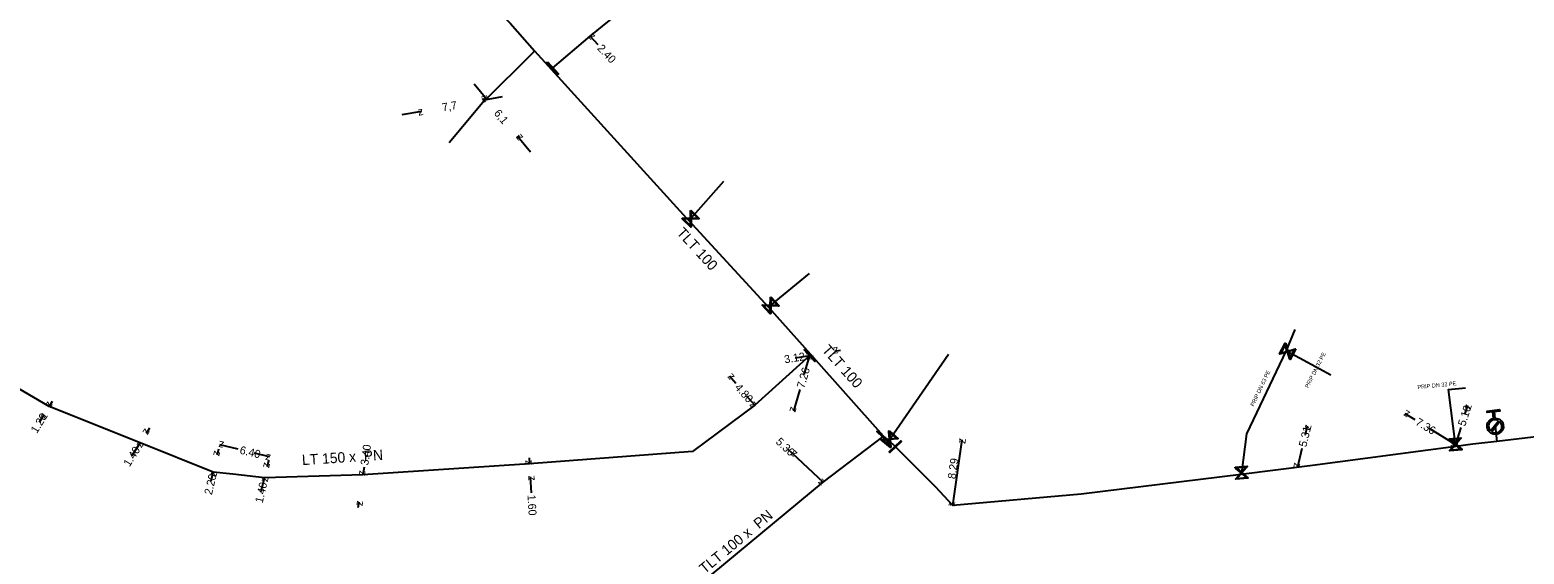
# Model space of a CAD drawing. Extents: x -643544 to -637295, y -1119190 to -1111715.
# Drawn here: x -642336.4 to -642149.7, y -1115194.6 to -1115129.1 of the extents above; entities that cross this region are included whole.
import ezdxf

# ---------------------------------------------------------------- set-up
doc = ezdxf.new("R2010")
doc.units = 0
for name, color, linetype in [('Default', 7, 'Continuous'), ('VP Hydrant', 7, 'Continuous'), ('VP Kótování', 7, 'Continuous'), ('VP Popis přípojky', 7, 'Continuous'), ('VP Přípojka', 7, 'Continuous'), ('VP Řad', 7, 'Continuous'), ('VP Řad - popis', 7, 'Continuous'), ('VP Šoupě', 7, 'Continuous')]:
    doc.layers.add(name, color=color, linetype=linetype)

msp = doc.modelspace()

# ---------------------------------------------------------------- linework, layer by layer
at = {"layer": 'Default'}
for points in [[(-642153.35, -1115177.6), (-642152.99, -1115177.59), (-642152.7, -1115177.81), (-642152.37, -1115178.07), (-642152.32, -1115178.48), (-642152.27, -1115178.89), (-642152.53, -1115179.22), (-642152.78, -1115179.54), (-642153.19, -1115179.59), (-642153.6, -1115179.64), (-642153.93, -1115179.39), (-642154.26, -1115179.14), (-642154.31, -1115178.73), (-642154.36, -1115178.31), (-642154.11, -1115177.99), (-642153.88, -1115177.7), (-642153.53, -1115177.62)], [(-642152.89, -1115177.91), (-642153.13, -1115177.76), (-642153.42, -1115177.79), (-642153.75, -1115177.83), (-642153.96, -1115178.1), (-642154.17, -1115178.36), (-642154.12, -1115178.7), (-642154.09, -1115178.99), (-642153.89, -1115179.18)], [(-642153.74, -1115179.3), (-642153.5, -1115179.44), (-642153.22, -1115179.41), (-642152.88, -1115179.36), (-642152.68, -1115179.1), (-642152.47, -1115178.83), (-642152.51, -1115178.5), (-642152.55, -1115178.21), (-642152.75, -1115178.02)]]:
    msp.add_open_spline(points, degree=3, dxfattribs=at)
at = {"layer": 'VP Hydrant'}
for points in [[(-642153.53, -1115177.62), (-642153.63, -1115176.81), (-642154.31, -1115176.89), (-642154.34, -1115176.71), (-642152.79, -1115176.52), (-642152.76, -1115176.7), (-642153.45, -1115176.79), (-642153.35, -1115177.6)], [(-642153.89, -1115179.18), (-642152.89, -1115177.91)], [(-642152.75, -1115178.02), (-642153.74, -1115179.3)]]:
    msp.add_lwpolyline(points, dxfattribs=at)
at = {"layer": 'VP Kótování'}
for points in [[(-642265.39, -1115130.94), (-642266.41, -1115129.86)], [(-642280.9, -1115135.82), (-642279.3, -1115137.74)], [(-642279.89, -1115137.67), (-642279.89, -1115137.66)], [(-642277.39, -1115137.47), (-642279.85, -1115137.91)], [(-642279.42, -1115137.84), (-642279.11, -1115137.58)], [(-642289.9, -1115139.67), (-642287.43, -1115139.24)], [(-642287.48, -1115139), (-642287.48, -1115138.99)], [(-642275.53, -1115142.54), (-642275.23, -1115142.29)], [(-642273.83, -1115144.37), (-642275.42, -1115142.45)], [(-642235.13, -1115169.14), (-642235.87, -1115169.26)], [(-642240.78, -1115170.04), (-642238.95, -1115169.75)], [(-642239.65, -1115172.15), (-642238.95, -1115169.75)], [(-642248.19, -1115173.28), (-642249, -1115172.35)], [(-642246.89, -1115174.77), (-642245.84, -1115175.97)], [(-642240.2, -1115174.03), (-642240.99, -1115176.72)], [(-642333.6, -1115175.49), (-642333.99, -1115176.13)], [(-642157.11, -1115177.15), (-642156.74, -1115176)], [(-642335.2, -1115178.09), (-642334.62, -1115177.15)], [(-642177.04, -1115179.63), (-642176.77, -1115178.54)], [(-642163.33, -1115177.79), (-642164.58, -1115177.03)], [(-642157.62, -1115178.76), (-642158.29, -1115180.86)], [(-642321.47, -1115178.86), (-642321.87, -1115179.49)], [(-642219.95, -1115180.29), (-642221.11, -1115188.5)], [(-642220.23, -1115180.25), (-642220.25, -1115180.25)], [(-642161.66, -1115178.81), (-642158.29, -1115180.86)], [(-642323.6, -1115182.25), (-642322.61, -1115180.67)], [(-642312.81, -1115181.47), (-642312.98, -1115182.2)], [(-642310.37, -1115181.47), (-642312.68, -1115180.93)], [(-642308.43, -1115181.93), (-642306.45, -1115182.4)], [(-642241.7, -1115181.46), (-642241.15, -1115181.97)], [(-642241.15, -1115181.97), (-642237.29, -1115185.59)], [(-642177.46, -1115181.38), (-642178.03, -1115183.7)], [(-642313.75, -1115185.46), (-642313.48, -1115184.34)], [(-642306.58, -1115182.94), (-642306.75, -1115183.67)], [(-642294.65, -1115183.7), (-642294.78, -1115184.66)], [(-642274, -1115182.56), (-642273.96, -1115183.3)], [(-642307.48, -1115186.75), (-642307.07, -1115185.03)], [(-642273.74, -1115186.9), (-642273.86, -1115184.9)], [(-642295.37, -1115188.77), (-642295.26, -1115188.03)], [(-642221.38, -1115188.46), (-642221.4, -1115188.45)]]:
    msp.add_lwpolyline(points, dxfattribs=at)
at = {"layer": 'VP Přípojka'}
for points in [[(-642273.34, -1115131.73), (-642273.44, -1115131.82), (-642279.81, -1115138.16), (-642284.02, -1115143.19)], [(-642254.06, -1115152.9), (-642253.83, -1115152.67), (-642249.69, -1115147.98)], [(-642244.09, -1115163.75), (-642243.86, -1115163.51), (-642238.99, -1115159.54)], [(-642178.36, -1115166.5), (-642179.45, -1115169.15), (-642184.38, -1115179.54), (-642185.02, -1115184.41), (-642185.05, -1115184.62)], [(-642179.45, -1115169.15), (-642179.25, -1115169.26), (-642173.86, -1115172.16)], [(-642229.1, -1115180.38), (-642228.96, -1115180.21), (-642221.64, -1115169.59)], [(-642158.26, -1115181.11), (-642158.29, -1115180.86), (-642159.14, -1115174.03), (-642157.02, -1115173.81)], [(-642153.32, -1115178.6), (-642153.13, -1115180.49)]]:
    msp.add_lwpolyline(points, dxfattribs=at)
at = {"layer": 'VP Řad'}
for points in [[(-642315.28, -1115079.15), (-642317.54, -1115082.83), (-642312.09, -1115088.99), (-642301.09, -1115101.35), (-642290.65, -1115112.82), (-642290.42, -1115113.07), (-642289.97, -1115113.57), (-642281.97, -1115122.41), (-642281.89, -1115122.49), (-642276.41, -1115128.26), (-642273.34, -1115131.73), (-642271.21, -1115134.05)], [(-642271.21, -1115134.05), (-642271.09, -1115133.88), (-642271.09, -1115133.88), (-642266.41, -1115129.86), (-642261.55, -1115125.96), (-642243.8, -1115110.14), (-642240.18, -1115107.38), (-642233.98, -1115101.86), (-642231.57, -1115099.71), (-642226.44, -1115094.82)], [(-642238.83, -1115169.64), (-642244.09, -1115163.75), (-642254.06, -1115152.9), (-642254.3, -1115152.64), (-642271.21, -1115134.05)], [(-642238.83, -1115169.64), (-642238.95, -1115169.75), (-642245.84, -1115175.97), (-642253.63, -1115181.77), (-642273.96, -1115183.3), (-642294.78, -1115184.66), (-642307.07, -1115185.03), (-642311.03, -1115184.6), (-642313.48, -1115184.34), (-642322.61, -1115180.67), (-642333.99, -1115176.13), (-642351.56, -1115165.85), (-642368.55, -1115153.94), (-642369.19, -1115153.62)], [(-641973.55, -1115156.85), (-641975.56, -1115157.26), (-641999.1, -1115160.18), (-642022.03, -1115163.25), (-642035.96, -1115165.14), (-642057.58, -1115168.08), (-642083.46, -1115171.53), (-642087.27, -1115172.03), (-642105.03, -1115174.46), (-642122.74, -1115176.48), (-642123.7, -1115176.62), (-642140.86, -1115179.04), (-642153.13, -1115180.49), (-642156.12, -1115180.85), (-642158.26, -1115181.11), (-642176.15, -1115183.52), (-642185.05, -1115184.62), (-642205.03, -1115187.09), (-642221.08, -1115188.5), (-642223.2, -1115186.19), (-642228.27, -1115181.15), (-642229.1, -1115180.38), (-642229.73, -1115179.82)], [(-642229.73, -1115179.82), (-642238.83, -1115169.64)], [(-642252.63, -1115198.3), (-642237.29, -1115185.59), (-642229.81, -1115179.91), (-642229.73, -1115179.82)]]:
    msp.add_lwpolyline(points, dxfattribs=at)
at = {"layer": 'VP Šoupě'}
for points in [[(-642271.72, -1115133.1), (-642270.37, -1115134.57), (-642270.46, -1115134.66), (-642271.81, -1115133.18), (-642271.72, -1115133.1)], [(-642253.83, -1115151.61), (-642252.77, -1115152.66), (-642252.81, -1115152.71), (-642252.94, -1115152.71), (-642253.78, -1115152.71), (-642253.78, -1115153.68), (-642253.82, -1115153.73), (-642254.89, -1115152.68), (-642254.84, -1115152.63), (-642253.87, -1115152.63), (-642253.88, -1115151.79), (-642253.88, -1115151.66), (-642253.83, -1115151.61)], [(-642253.79, -1115151.79), (-642253.78, -1115152.62), (-642252.95, -1115152.62), (-642253.79, -1115151.79)], [(-642253.86, -1115153.56), (-642253.87, -1115152.71), (-642254.71, -1115152.72), (-642253.86, -1115153.56)], [(-642243.83, -1115162.45), (-642242.8, -1115163.54), (-642242.85, -1115163.59), (-642242.97, -1115163.58), (-642243.81, -1115163.55), (-642243.84, -1115164.52), (-642243.89, -1115164.57), (-642244.92, -1115163.48), (-642244.87, -1115163.43), (-642243.9, -1115163.46), (-642243.88, -1115162.62), (-642243.88, -1115162.49), (-642243.83, -1115162.45)], [(-642243.93, -1115164.39), (-642243.9, -1115163.55), (-642244.74, -1115163.53), (-642243.93, -1115164.39)], [(-642243.79, -1115162.63), (-642243.81, -1115163.47), (-642242.98, -1115163.49), (-642243.79, -1115162.63)], [(-642239.58, -1115168.97), (-642238.23, -1115170.45), (-642238.32, -1115170.53), (-642239.67, -1115169.05), (-642239.58, -1115168.97)], [(-642178.23, -1115168.95), (-642178.95, -1115170.28), (-642179, -1115170.24), (-642179.04, -1115170.12), (-642179.28, -1115169.32), (-642180.21, -1115169.6), (-642180.27, -1115169.56), (-642179.55, -1115168.24), (-642179.5, -1115168.27), (-642179.22, -1115169.21), (-642178.42, -1115168.96), (-642178.29, -1115168.92), (-642178.23, -1115168.95)], [(-642180.11, -1115169.47), (-642179.3, -1115169.23), (-642179.55, -1115168.43), (-642180.11, -1115169.47)], [(-642178.39, -1115169.05), (-642179.19, -1115169.29), (-642178.95, -1115170.09), (-642178.39, -1115169.05)], [(-642230.49, -1115179.17), (-642229.05, -1115180.56), (-642229.13, -1115180.65), (-642230.57, -1115179.26), (-642230.49, -1115179.17)], [(-642229.04, -1115179.15), (-642227.9, -1115180.13), (-642227.95, -1115180.18), (-642228.07, -1115180.18), (-642228.91, -1115180.25), (-642228.83, -1115181.22), (-642228.88, -1115181.27), (-642230.02, -1115180.29), (-642229.97, -1115180.24), (-642229.01, -1115180.17), (-642229.07, -1115179.33), (-642229.09, -1115179.2), (-642229.04, -1115179.15)], [(-642228.93, -1115181.1), (-642229, -1115180.26), (-642229.84, -1115180.32), (-642228.93, -1115181.1)], [(-642227.49, -1115180.52), (-642228.96, -1115181.88), (-642229.05, -1115181.78), (-642227.58, -1115180.42), (-642227.49, -1115180.52)], [(-642228.98, -1115179.33), (-642228.92, -1115180.16), (-642228.08, -1115180.1), (-642228.98, -1115179.33)], [(-642159.1, -1115180.17), (-642157.6, -1115180.05), (-642157.6, -1115180.12), (-642157.68, -1115180.21), (-642158.23, -1115180.85), (-642157.49, -1115181.48), (-642157.48, -1115181.55), (-642158.98, -1115181.67), (-642158.98, -1115181.6), (-642158.35, -1115180.86), (-642158.99, -1115180.32), (-642159.09, -1115180.24), (-642159.1, -1115180.17)], [(-642158.93, -1115180.25), (-642158.29, -1115180.8), (-642157.75, -1115180.16), (-642158.93, -1115180.25)], [(-642157.64, -1115181.47), (-642158.28, -1115180.92), (-642158.83, -1115181.56), (-642157.64, -1115181.47)], [(-642185.83, -1115183.72), (-642184.33, -1115183.6), (-642184.33, -1115183.67), (-642184.41, -1115183.76), (-642184.96, -1115184.4), (-642184.22, -1115185.03), (-642184.21, -1115185.1), (-642185.71, -1115185.22), (-642185.71, -1115185.15), (-642185.08, -1115184.41), (-642185.72, -1115183.87), (-642185.82, -1115183.79), (-642185.83, -1115183.72)], [(-642185.66, -1115183.8), (-642185.02, -1115184.35), (-642184.48, -1115183.71), (-642185.66, -1115183.8)], [(-642184.37, -1115185.02), (-642185.01, -1115184.47), (-642185.56, -1115185.11), (-642184.37, -1115185.02)]]:
    msp.add_lwpolyline(points, dxfattribs=at)

# ---------------------------------------------------------------- texts
at = {"layer": 'VP Kótování'}
for s, rotation, p in [('z', 133.2612, (-642265.7, -1115129.88)), ('2.40', 313.2612, (-642265.58, -1115131.46)), ('z', 189.9612, (-642279.44, -1115137.33)), ('z', 309.5731, (-642280.01, -1115137.68)), ('z', 9.9612, (-642287.84, -1115139.82)), ('7,7', 9.9612, (-642284.8, -1115139.28)), ('6,1', 309.5731, (-642278.48, -1115139.53)), ('z', 129.5731, (-642274.71, -1115142.51)), ('3.12', 9.0395, (-642242.07, -1115170.75)), ('z', 189.0395, (-642235.45, -1115168.69)), ('7.26', 73.6862, (-642239.65, -1115173.93)), ('z', 9.0395, (-642239.37, -1115170.32)), ('z', 73.6862, (-642238.61, -1115170.37)), ('z', 131.1074, (-642248.29, -1115172.4)), ('4.80', 311.1074, (-642248.4, -1115173.8)), ('z', 238.4207, (-642334.16, -1115175.44)), ('z', 311.1073, (-642246.55, -1115175.92)), ('z', 253.6861, (-642241.33, -1115176.1)), ('z', 148.6627, (-642163.89, -1115176.86)), ('5.10', 72.3109, (-642157.07, -1115178.67)), ('z', 72.3109, (-642156.42, -1115176.63)), ('1.20', 58.4207, (-642335.52, -1115179.57)), ('z', 58.4207, (-642334.46, -1115177.84)), ('5.31', 76.2751, (-642176.92, -1115181.26)), ('z', 76.2751, (-642176.4, -1115179.14)), ('7.36', 328.6626, (-642163.37, -1115178.35)), ('z', 57.7991, (-642322.46, -1115181.36)), ('z', 237.7991, (-642322.02, -1115178.8)), ('z', 166.6934, (-642312.08, -1115180.56)), ('5.30', 316.8595, (-642243.29, -1115180.65)), ('z', 82.0048, (-642219.53, -1115180.85)), ('z', 328.6626, (-642158.98, -1115181.03)), ('z', 252.311, (-642158.61, -1115180.23)), ('1.40', 57.7991, (-642323.94, -1115183.73)), ('z', 256.7028, (-642313.35, -1115181.6)), ('6.40', 346.6933, (-642310.25, -1115182.02)), ('z', 346.6933, (-642307.05, -1115182.77)), ('3.40', 81.9294, (-642294.12, -1115183.53)), ('z', 136.8594, (-642240.44, -1115181.95)), ('z', 76.7028, (-642313.11, -1115184.94)), ('z', 256.6985, (-642307.12, -1115183.07)), ('z', 261.9294, (-642295.21, -1115184.09)), ('z', 273.4022, (-642274.49, -1115182.84)), ('8.29', 82.0048, (-642220.75, -1115185.24)), ('z', 256.2752, (-642178.4, -1115183.09)), ('2.20', 76.7028, (-642313.66, -1115187.24)), ('1.40', 76.6985, (-642307.32, -1115188.26)), ('z', 76.6985, (-642306.7, -1115185.63)), ('z', 93.4022, (-642273.33, -1115185.37)), ('z', 316.8594, (-642237.99, -1115185.61)), ('z', 81.9294, (-642294.84, -1115188.6)), ('1.60', 273.4022, (-642274.23, -1115187.18)), ('z', 262.0048, (-642221.53, -1115187.93))]:
    msp.add_text(s, height=1, rotation=rotation, dxfattribs=at).set_placement(p)
at = {"layer": 'VP Popis přípojky'}
for s, rotation, p in [('PRIP DN 32 PE', 63.0485, (-642176.67, -1115173.87)), ('PRIP DN 63 PE', 64.5981, (-642183.49, -1115176.17)), ('PRIP DN 32 PE', 5.8498, (-642163.01, -1115173.97))]:
    msp.add_text(s, height=0.5, rotation=rotation, dxfattribs=at).set_placement(p)
at = {"layer": 'VP Řad - popis'}
for s, rotation, p in [('TLT 100', 312.5797, (-642255.68, -1115154.5)), ('TLT 100', 311.806, (-642237.53, -1115169.14)), ('LT 150 x  PN ', 3.7202, (-642302.36, -1115183.46)), ('TLT 100 x  PN ', 39.6281, (-642252.08, -1115197.09))]:
    msp.add_text(s, height=1.3, rotation=rotation, dxfattribs=at).set_placement(p)

doc.saveas('drawing.dxf')
